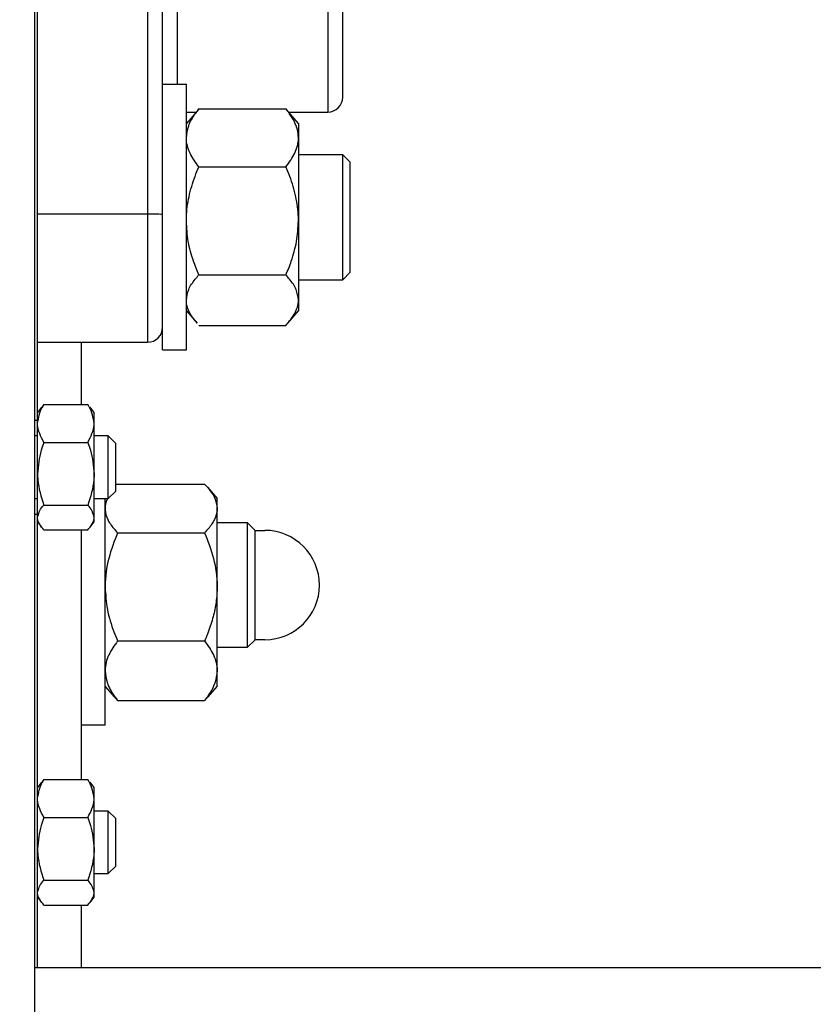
# Model space of a CAD drawing. Header units: inches. Extents: x 170 to 312, y 215 to 248.
# Tile 335 of 387: x 280.409 to 280.607, y 224.048 to 224.294. Entities that reach past the tile are written whole.
import ezdxf

# ---------------------------------------------------------------- set-up
doc = ezdxf.new("R2010")
doc.units = ezdxf.units.IN
doc.header["$LTSCALE"] = 0.25
doc.header["$MEASUREMENT"] = 0
doc.layers.add('ANNOTATIONS', color=1, linetype='Continuous')
doc.layers.add('STANDARD MOTOR RH', color=7, linetype='Continuous')
doc.styles.add('ARIAL', font='arial.ttf', dxfattribs={"height": 0.09375})
doc.dimstyles.new('STANDARD$0', dxfattribs={"dimtxt": 0.09375, "dimasz": 0.09375, "dimexe": 0.03125, "dimexo": 0.046875, "dimgap": 0.09, "dimtad": 0, "dimtih": 1, "dimtoh": 1, "dimdec": 4, "dimzin": 0, "dimdsep": 46, "dimtxsty": 'ARIAL', "dimcen": 0.09, "dimadec": 0, "dimazin": 0, "dimtfac": 1, "dimtdec": 4, "dimtofl": 0, "dimtmove": 0, "dimatfit": 1, "dimfxl": 1, "dimtolj": 1, "dimtzin": 0, "dimarcsym": 0})

# ---------------------------------------------------------------- blocks, each defined once
blk = doc.blocks.new('*D125')
at = {"layer": 'ANNOTATIONS', "color": 0, "lineweight": -2, "transparency": 16777216}
for p, q in [((280.03031, 223.6042), (280.03031, 225.20249)), ((281.1155, 224.46358), (281.1155, 225.20249)), ((280.12406, 225.17124), (280.2878, 225.17124)), ((281.02175, 225.17124), (280.85802, 225.17124))]:
    blk.add_line(p, q, dxfattribs=at)
at = {"layer": 'ANNOTATIONS', "color": 0, "transparency": 16777216}
for points in [[(280.12406, 225.18686), (280.12406, 225.15561), (280.03031, 225.17124)], [(281.02175, 225.18686), (281.02175, 225.15561), (281.1155, 225.17124)]]:
    blk.add_solid(points, dxfattribs=at)
at = {"layer": 'defpoints', "color": 0, "transparency": 16777216}
for p in [(280.03031, 225.17124), (281.1155, 224.4167), (280.03031, 223.55733)]:
    blk.add_point(p, dxfattribs=at)
at = {"layer": 'ANNOTATIONS', "color": 0, "transparency": 16777216, "insert": (280.57291, 225.17124), "char_height": 0.09375, "attachment_point": 5, "style": 'ARIAL'}
blk.add_mtext('\\A1;17 3/8"', dxfattribs=at)
blk = doc.blocks.new('*D126')
at = {"layer": 'ANNOTATIONS', "color": 0, "lineweight": -2, "transparency": 16777216}
for p, q in [((280.03031, 223.6042), (280.03031, 225.55417)), ((281.23025, 224.99394), (281.23025, 225.55417)), ((280.12406, 225.52292), (280.44919, 225.52292)), ((281.1365, 225.52292), (280.81138, 225.52292))]:
    blk.add_line(p, q, dxfattribs=at)
at = {"layer": 'ANNOTATIONS', "color": 0, "transparency": 16777216}
for points in [[(280.12406, 225.53855), (280.12406, 225.5073), (280.03031, 225.52292)], [(281.1365, 225.53855), (281.1365, 225.5073), (281.23025, 225.52292)]]:
    blk.add_solid(points, dxfattribs=at)
at = {"layer": 'defpoints', "color": 0, "transparency": 16777216}
for p in [(280.03031, 225.52292), (281.23025, 224.94706), (280.03031, 223.55733)]:
    blk.add_point(p, dxfattribs=at)
at = {"layer": 'ANNOTATIONS', "color": 0, "transparency": 16777216, "insert": (280.63028, 225.52292), "char_height": 0.09375, "attachment_point": 5, "style": 'ARIAL'}
blk.add_mtext('\\A1;20"', dxfattribs=at)

msp = doc.modelspace()

# ---------------------------------------------------------------- linework, layer by layer
at = {"layer": 'STANDARD MOTOR RH'}
for p, q in [((280.41275, 224.77608), (280.41275, 224.0246)), ((280.4135, 224.05733), (280.4135, 224.68233)), ((280.486, 224.46858), (280.486, 224.27108)), ((280.48975, 224.27483), (280.48975, 224.46483)), ((280.441, 224.37227), (280.441, 224.21358)), ((280.4485, 224.27802), (280.4485, 224.33502)), ((280.44475, 224.21164), (280.44475, 224.3337)), ((280.45069, 224.27802), (280.44475, 224.27802)), ((280.45069, 224.21164), (280.45069, 224.27802)), ((280.45335, 224.27136), (280.45069, 224.26827)), ((280.45069, 224.27108), (280.45311, 224.27108)), ((280.45381, 224.27187), (280.4534, 224.27131)), ((280.45381, 224.27187), (280.47556, 224.27187)), ((280.47556, 224.27187), (280.47598, 224.27131)), ((280.47869, 224.26827), (280.47603, 224.27136)), ((280.47626, 224.27108), (280.486, 224.27108)), ((280.47869, 224.26827), (280.47869, 224.22139)), ((280.48977, 224.26045), (280.47869, 224.26045)), ((280.49163, 224.25859), (280.48977, 224.26045)), ((280.48977, 224.2292), (280.48977, 224.26045)), ((280.49163, 224.23106), (280.49163, 224.25859)), ((280.45381, 224.25743), (280.47556, 224.25743)), ((280.441, 224.2456), (280.4135, 224.2456)), ((280.48977, 224.2292), (280.49163, 224.23106)), ((280.45381, 224.23039), (280.47556, 224.23039)), ((280.47869, 224.2292), (280.48977, 224.2292)), ((280.45069, 224.22139), (280.45335, 224.2183)), ((280.47603, 224.2183), (280.47869, 224.22139)), ((280.45381, 224.21779), (280.47556, 224.21779)), ((280.4135, 224.21358), (280.441, 224.21358)), ((280.42444, 224.19812), (280.42444, 224.21358)), ((280.44475, 224.21164), (280.45069, 224.21164)), ((280.41448, 224.19733), (280.4135, 224.196)), ((280.41506, 224.19801), (280.41464, 224.19721)), ((280.41506, 224.19801), (280.42606, 224.19801)), ((280.42606, 224.19801), (280.42649, 224.19721)), ((280.42763, 224.196), (280.42665, 224.19733)), ((280.4135, 224.19405), (280.41275, 224.19405)), ((280.42763, 224.16866), (280.42763, 224.196)), ((280.4135, 224.19014), (280.41275, 224.19014)), ((280.43117, 224.19014), (280.42763, 224.19014)), ((280.43303, 224.18828), (280.43117, 224.19014)), ((280.43117, 224.17452), (280.43117, 224.19014)), ((280.41506, 224.18855), (280.42606, 224.18855)), ((280.43303, 224.17638), (280.43303, 224.18828)), ((280.43303, 224.1781), (280.45525, 224.1781)), ((280.45596, 224.17731), (280.45838, 224.17452)), ((280.41275, 224.17452), (280.4135, 224.17452)), ((280.42763, 224.17452), (280.43117, 224.17452)), ((280.43038, 224.11789), (280.43038, 224.17452)), ((280.43117, 224.17452), (280.43303, 224.17638)), ((280.45838, 224.12764), (280.45838, 224.17452)), ((280.41506, 224.17287), (280.42606, 224.17287)), ((280.41275, 224.17061), (280.4135, 224.17061)), ((280.4135, 224.16866), (280.41448, 224.16733)), ((280.42665, 224.16733), (280.42763, 224.16866)), ((280.45832, 224.1685), (280.4659, 224.1685)), ((280.4659, 224.1685), (280.4659, 224.13725)), ((280.4659, 224.1685), (280.46776, 224.16664)), ((280.41506, 224.16665), (280.42606, 224.16665)), ((280.42444, 224.10437), (280.42444, 224.16654)), ((280.4335, 224.16594), (280.45525, 224.16594)), ((280.46776, 224.16664), (280.46776, 224.13911)), ((280.46776, 224.16655), (280.47027, 224.16655)), ((280.4335, 224.13892), (280.45525, 224.13892)), ((280.46776, 224.13911), (280.4659, 224.13725)), ((280.47027, 224.1392), (280.46776, 224.1392)), ((280.4659, 224.13725), (280.45832, 224.13725)), ((280.43279, 224.12484), (280.43038, 224.12764)), ((280.45838, 224.12764), (280.45596, 224.12484)), ((280.43275, 224.12491), (280.4335, 224.12406)), ((280.4335, 224.12406), (280.45525, 224.12406)), ((280.456, 224.12491), (280.45525, 224.12406)), ((280.43038, 224.11789), (280.42444, 224.11789)), ((280.41448, 224.10358), (280.4135, 224.10225)), ((280.41506, 224.10426), (280.41464, 224.10346)), ((280.41506, 224.10426), (280.42606, 224.10426)), ((280.42606, 224.10426), (280.42649, 224.10346)), ((280.42763, 224.10225), (280.42665, 224.10358)), ((280.42763, 224.07491), (280.42763, 224.10225)), ((280.43117, 224.09639), (280.42763, 224.09639)), ((280.43303, 224.09453), (280.43117, 224.09639)), ((280.43117, 224.08077), (280.43117, 224.09639)), ((280.41506, 224.0948), (280.42606, 224.0948)), ((280.43303, 224.08263), (280.43303, 224.09453)), ((280.42763, 224.08077), (280.43117, 224.08077)), ((280.43117, 224.08077), (280.43303, 224.08263)), ((280.41506, 224.07912), (280.42606, 224.07912)), ((280.4135, 224.07491), (280.41448, 224.07358)), ((280.42665, 224.07358), (280.42763, 224.07491)), ((280.41506, 224.0729), (280.42606, 224.0729)), ((280.42444, 224.05733), (280.42444, 224.07279)), ((280.41275, 224.05733), (280.61267, 224.05733))]:
    msp.add_line(p, q, dxfattribs=at)
for centre, radius, start, end in [((280.486, 224.27483), 0.00375, 270, 0), ((280.44194, 224.20754), 0.03807, 85.763, 91.4101), ((280.441, 224.21733), 0.00375, 270, 0), ((280.47027, 224.15288), 0.01367, 270, 90)]:
    msp.add_arc(centre, radius, start, end, dxfattribs=at)
for points, knots in [([(280.45069, 224.26465), (280.45081, 224.26566), (280.45105, 224.26772), (280.45245, 224.27011), (280.45351, 224.27148), (280.45381, 224.27187)], [0, 0, 0, 0, 0.406292, 0.82727, 1, 1, 1, 1]), ([(280.47869, 224.26465), (280.47864, 224.26532), (280.47857, 224.26633), (280.47813, 224.26766), (280.47754, 224.26901), (280.47681, 224.27021), (280.47603, 224.27128), (280.47572, 224.27167), (280.47556, 224.27187)], [0, 0, 0, 0, 0.269885, 0.40643, 0.539769, 0.827388, 0.913668, 1, 1, 1, 1]), ([(280.45381, 224.25743), (280.45299, 224.25855), (280.45132, 224.26084), (280.45069, 224.26334), (280.45069, 224.26462), (280.45069, 224.26465)], [0, 0, 0, 0, 0.4843404, 0.9863256, 1, 1, 1, 1]), ([(280.47556, 224.25743), (280.47638, 224.25855), (280.47806, 224.26084), (280.47868, 224.26334), (280.47869, 224.26462), (280.47869, 224.26465)], [0, 0, 0, 0, 0.48434, 0.986326, 1, 1, 1, 1]), ([(280.45069, 224.24391), (280.45069, 224.24422), (280.45071, 224.24625), (280.45123, 224.25003), (280.45248, 224.2542), (280.45348, 224.25663), (280.45381, 224.25743)], [0, 0, 0, 0, 0.066532, 0.435283, 0.814551, 1, 1, 1, 1]), ([(280.47869, 224.24391), (280.47868, 224.24422), (280.47866, 224.24625), (280.47815, 224.25003), (280.4769, 224.2542), (280.47589, 224.25663), (280.47556, 224.25743)], [0, 0, 0, 0, 0.066532, 0.435283, 0.814551, 1, 1, 1, 1]), ([(280.45381, 224.23039), (280.45335, 224.23153), (280.45225, 224.23424), (280.45098, 224.23875), (280.45079, 224.24218), (280.45069, 224.24391)], [0, 0, 0, 0, 0.26546, 0.628076, 1, 1, 1, 1]), ([(280.47556, 224.23039), (280.47603, 224.23153), (280.47713, 224.23424), (280.47839, 224.23875), (280.47859, 224.24218), (280.47869, 224.24391)], [0, 0, 0, 0, 0.26546, 0.628076, 1, 1, 1, 1]), ([(280.45069, 224.22409), (280.45081, 224.22497), (280.45105, 224.22677), (280.45245, 224.22885), (280.45351, 224.23004), (280.45381, 224.23039)], [0, 0, 0, 0, 0.406292, 0.82727, 1, 1, 1, 1]), ([(280.47869, 224.22409), (280.47857, 224.22497), (280.47833, 224.22677), (280.47693, 224.22885), (280.47587, 224.23004), (280.47556, 224.23039)], [0, 0, 0, 0, 0.406292, 0.82727, 1, 1, 1, 1]), ([(280.4534, 224.21834), (280.45274, 224.21914), (280.45124, 224.22096), (280.45069, 224.22294), (280.45069, 224.22406), (280.45069, 224.22409)], [0, 0, 0, 0, 0.4328987, 0.9849615, 1, 1, 1, 1]), ([(280.47556, 224.21779), (280.47638, 224.21877), (280.47806, 224.22076), (280.47868, 224.22294), (280.47869, 224.22406), (280.47869, 224.22409)], [0, 0, 0, 0, 0.48434, 0.986326, 1, 1, 1, 1]), ([(280.4135, 224.19328), (280.41375, 224.19468), (280.41403, 224.1963), (280.41495, 224.19781), (280.41506, 224.19801)], [0, 0, 0, 0, 0.8722285, 1, 1, 1, 1]), ([(280.42763, 224.19328), (280.42738, 224.19468), (280.4271, 224.1963), (280.42618, 224.19781), (280.42606, 224.19801)], [0, 0, 0, 0, 0.872228, 1, 1, 1, 1]), ([(280.41506, 224.18855), (280.41432, 224.19), (280.41352, 224.19156), (280.4135, 224.19317), (280.4135, 224.19328)], [0, 0, 0, 0, 0.9320645, 1, 1, 1, 1]), ([(280.42606, 224.18855), (280.42681, 224.19), (280.4276, 224.19156), (280.42762, 224.19317), (280.42763, 224.19328)], [0, 0, 0, 0, 0.932064, 1, 1, 1, 1]), ([(280.41506, 224.18855), (280.41483, 224.18789), (280.41392, 224.18537), (280.41368, 224.18269), (280.4135, 224.18071)], [0, 0, 0, 0, 0.262092, 1, 1, 1, 1]), ([(280.42606, 224.18855), (280.4263, 224.18789), (280.42721, 224.18537), (280.42745, 224.18269), (280.42763, 224.18071)], [0, 0, 0, 0, 0.2620915, 1, 1, 1, 1]), ([(280.4135, 224.18071), (280.41351, 224.1802), (280.41358, 224.17753), (280.4144, 224.17496), (280.41506, 224.17287)], [0, 0, 0, 0, 0.189664, 1, 1, 1, 1]), ([(280.42763, 224.18071), (280.42761, 224.1802), (280.42755, 224.17753), (280.42673, 224.17496), (280.42606, 224.17287)], [0, 0, 0, 0, 0.1896638, 1, 1, 1, 1]), ([(280.45525, 224.1781), (280.45571, 224.17758), (280.45681, 224.17636), (280.45808, 224.17434), (280.45828, 224.1728), (280.45838, 224.17202)], [0, 0, 0, 0, 0.26546, 0.628076, 1, 1, 1, 1]), ([(280.43097, 224.17452), (280.43093, 224.17446), (280.43044, 224.17365), (280.43041, 224.1728), (280.43038, 224.17202)], [0, 0, 0, 0, 0.071738, 1, 1, 1, 1]), ([(280.4135, 224.16976), (280.41375, 224.17069), (280.41403, 224.17175), (280.41495, 224.17275), (280.41506, 224.17287)], [0, 0, 0, 0, 0.872228, 1, 1, 1, 1]), ([(280.42763, 224.16976), (280.42738, 224.17069), (280.4271, 224.17175), (280.42618, 224.17275), (280.42606, 224.17287)], [0, 0, 0, 0, 0.8722285, 1, 1, 1, 1]), ([(280.43038, 224.17202), (280.43038, 224.17188), (280.4304, 224.17097), (280.43091, 224.16927), (280.43216, 224.16739), (280.43317, 224.1663), (280.4335, 224.16594)], [0, 0, 0, 0, 0.066532, 0.435283, 0.814551, 1, 1, 1, 1]), ([(280.45838, 224.17202), (280.45837, 224.17188), (280.45835, 224.17097), (280.45784, 224.16927), (280.45659, 224.16739), (280.45558, 224.1663), (280.45525, 224.16594)], [0, 0, 0, 0, 0.066532, 0.435283, 0.814551, 1, 1, 1, 1]), ([(280.41506, 224.16665), (280.41432, 224.16761), (280.41352, 224.16863), (280.4135, 224.16969), (280.4135, 224.16976)], [0, 0, 0, 0, 0.932064, 1, 1, 1, 1]), ([(280.42606, 224.16665), (280.42681, 224.16761), (280.4276, 224.16863), (280.42762, 224.16969), (280.42763, 224.16976)], [0, 0, 0, 0, 0.9320645, 1, 1, 1, 1]), ([(280.4335, 224.16594), (280.43268, 224.16384), (280.43101, 224.15956), (280.43038, 224.15489), (280.43038, 224.15249), (280.43038, 224.15243)], [0, 0, 0, 0, 0.4843404, 0.9863256, 1, 1, 1, 1]), ([(280.45525, 224.16594), (280.45607, 224.16384), (280.45774, 224.15956), (280.45837, 224.15489), (280.45838, 224.15249), (280.45838, 224.15243)], [0, 0, 0, 0, 0.4843404, 0.9863256, 1, 1, 1, 1]), ([(280.43038, 224.15243), (280.43049, 224.15054), (280.43074, 224.14669), (280.43214, 224.14221), (280.43319, 224.13966), (280.4335, 224.13892)], [0, 0, 0, 0, 0.4062922, 0.8272698, 1, 1, 1, 1]), ([(280.45838, 224.15243), (280.45833, 224.15117), (280.45825, 224.14928), (280.45782, 224.1468), (280.45723, 224.14427), (280.4565, 224.14202), (280.45572, 224.14003), (280.45541, 224.13929), (280.45525, 224.13892)], [0, 0, 0, 0, 0.269885, 0.40643, 0.539769, 0.827388, 0.913668, 1, 1, 1, 1]), ([(280.4335, 224.13892), (280.43268, 224.13776), (280.43101, 224.13541), (280.43038, 224.13284), (280.43038, 224.13152), (280.43038, 224.13149)], [0, 0, 0, 0, 0.4843404, 0.9863256, 1, 1, 1, 1]), ([(280.45525, 224.13892), (280.45607, 224.13776), (280.45774, 224.13541), (280.45837, 224.13284), (280.45838, 224.13152), (280.45838, 224.13149)], [0, 0, 0, 0, 0.4843404, 0.9863256, 1, 1, 1, 1]), ([(280.43038, 224.13149), (280.43049, 224.13045), (280.43074, 224.12833), (280.43214, 224.12587), (280.43319, 224.12447), (280.4335, 224.12406)], [0, 0, 0, 0, 0.406292, 0.82727, 1, 1, 1, 1]), ([(280.45838, 224.13149), (280.45826, 224.13045), (280.45801, 224.12833), (280.45661, 224.12587), (280.45556, 224.12447), (280.45525, 224.12406)], [0, 0, 0, 0, 0.4062922, 0.8272698, 1, 1, 1, 1]), ([(280.4135, 224.09953), (280.41375, 224.10093), (280.41403, 224.10255), (280.41495, 224.10406), (280.41506, 224.10426)], [0, 0, 0, 0, 0.8722285, 1, 1, 1, 1]), ([(280.42763, 224.09953), (280.42738, 224.10093), (280.4271, 224.10255), (280.42618, 224.10406), (280.42606, 224.10426)], [0, 0, 0, 0, 0.872228, 1, 1, 1, 1]), ([(280.41506, 224.0948), (280.41432, 224.09625), (280.41352, 224.09781), (280.4135, 224.09942), (280.4135, 224.09953)], [0, 0, 0, 0, 0.9320645, 1, 1, 1, 1]), ([(280.42606, 224.0948), (280.42681, 224.09625), (280.4276, 224.09781), (280.42762, 224.09942), (280.42763, 224.09953)], [0, 0, 0, 0, 0.932064, 1, 1, 1, 1]), ([(280.41506, 224.0948), (280.41483, 224.09414), (280.41392, 224.09162), (280.41368, 224.08894), (280.4135, 224.08696)], [0, 0, 0, 0, 0.262092, 1, 1, 1, 1]), ([(280.42606, 224.0948), (280.4263, 224.09414), (280.42721, 224.09162), (280.42745, 224.08894), (280.42763, 224.08696)], [0, 0, 0, 0, 0.262092, 1, 1, 1, 1]), ([(280.4135, 224.08696), (280.41351, 224.08645), (280.41358, 224.08378), (280.4144, 224.08121), (280.41506, 224.07912)], [0, 0, 0, 0, 0.189664, 1, 1, 1, 1]), ([(280.42763, 224.08696), (280.42761, 224.08645), (280.42755, 224.08378), (280.42673, 224.08121), (280.42606, 224.07912)], [0, 0, 0, 0, 0.1896638, 1, 1, 1, 1]), ([(280.4135, 224.07601), (280.41375, 224.07694), (280.41403, 224.078), (280.41495, 224.079), (280.41506, 224.07912)], [0, 0, 0, 0, 0.872228, 1, 1, 1, 1]), ([(280.42763, 224.07601), (280.42738, 224.07694), (280.4271, 224.078), (280.42618, 224.079), (280.42606, 224.07912)], [0, 0, 0, 0, 0.8722285, 1, 1, 1, 1]), ([(280.41506, 224.0729), (280.41432, 224.07386), (280.41352, 224.07488), (280.4135, 224.07594), (280.4135, 224.07601)], [0, 0, 0, 0, 0.932064, 1, 1, 1, 1]), ([(280.42606, 224.0729), (280.42681, 224.07386), (280.4276, 224.07488), (280.42762, 224.07594), (280.42763, 224.07601)], [0, 0, 0, 0, 0.9320645, 1, 1, 1, 1])]:
    msp.add_open_spline(points, degree=3, knots=knots, dxfattribs=at)

# ---------------------------------------------------------------- dimensions: what is measured, and where the dimension line sits
at = {"layer": 'ANNOTATIONS'}
for base, p1, text, picture, middle in [((280.03031, 225.52292), (281.23025, 224.94706), '20"', '*D126', (280.63028, 225.52292)), ((280.03031, 225.17124), (281.1155, 224.4167), '17 3/8"', '*D125', (280.57291, 225.17124))]:
    dim = msp.add_linear_dim(base=base, p1=p1, p2=(280.03031, 223.55733), text=text, dimstyle='STANDARD$0', dxfattribs=at)
    dim.commit()
    dim.dimension.update_dxf_attribs({"geometry": picture, "text_midpoint": middle, "dimtype": 160})

doc.saveas('drawing.dxf')
